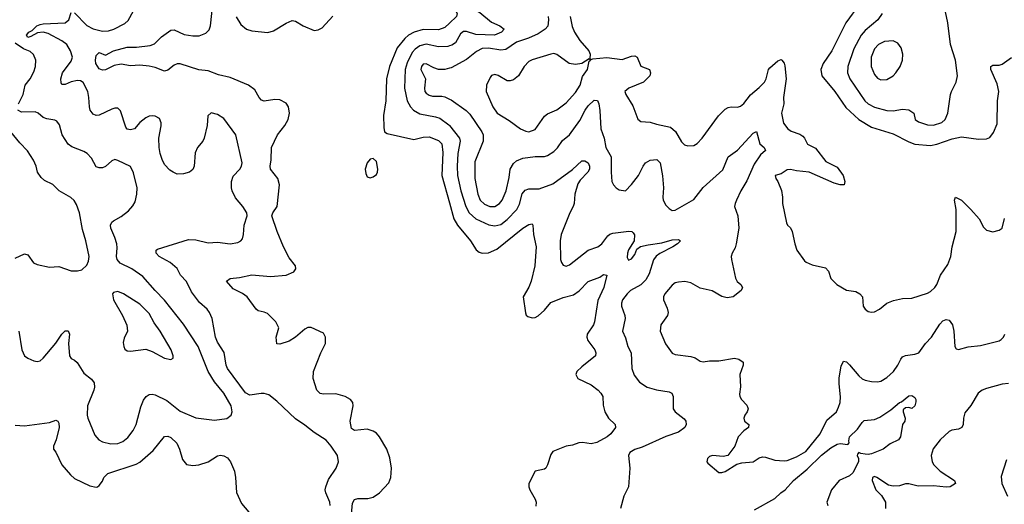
# Model space of a CAD drawing. Header units: inches. Extents: x 1834610 to 2027685, y 642842 to 774116.
# Tile 555 of 632: x 1967239 to 1973564, y 751417 to 754530. Entities that reach past the tile are written whole.
import ezdxf

# ---------------------------------------------------------------- set-up
doc = ezdxf.new("R2010")
doc.units = ezdxf.units.IN
doc.header["$MEASUREMENT"] = 0
doc.layers.add('B9765', color=7, linetype='Continuous')
doc.layers.add('B9775', color=7, linetype='Continuous')

msp = doc.modelspace()

# ---------------------------------------------------------------- linework, layer by layer
at = {"layer": 'B9765', "color": 5}
for points, elevation in [([(1969368.5, 751330), (1969376.1, 751423.9), (1969390, 751447.9), (1969410, 751453.7), (1969474.3, 751454.3), (1969510, 751462.2), (1969550, 751490.1), (1969610, 751555.6), (1969623, 751590), (1969626.4, 751650), (1969616.1, 751716.1), (1969597, 751770), (1969549.9, 751849.9), (1969530, 751872.9), (1969510, 751887.5), (1969470, 751899.1), (1969390, 751891.1), (1969370, 751904.5), (1969361.4, 751950), (1969380.5, 752050), (1969378.7, 752070), (1969364.5, 752090), (1969329.8, 752109.8), (1969270, 752126), (1969190, 752125.1), (1969170, 752129.6), (1969147.3, 752150), (1969124.7, 752224.8), (1969126, 752270), (1969172.8, 752390), (1969204.2, 752450), (1969202.9, 752490), (1969190, 752516), (1969111.7, 752551.7), (1969090, 752552), (1969070, 752541.6), (1969010, 752489.7), (1968970, 752464.7), (1968910, 752446), (1968890, 752448.7), (1968887, 752490), (1968903.7, 752550), (1968884.5, 752590), (1968830, 752642.9), (1968810, 752652.3), (1968770, 752660.9), (1968757.2, 752670), (1968699.6, 752750), (1968670.7, 752770.7), (1968610, 752801.1), (1968566.6, 752850), (1968591.4, 752868.6), (1968650, 752873.2), (1968730, 752891), (1968850, 752880.9), (1968950, 752888.5), (1969000.7, 752910), (1969011.6, 752930), (1969009.6, 752950), (1968970, 753000.7), (1968933.5, 753070), (1968892, 753170), (1968858.4, 753270), (1968864.2, 753290), (1968892.1, 753330), (1968907, 753470), (1968896.5, 753510), (1968850.5, 753570.5), (1968847.1, 753590), (1968854.2, 753630), (1968856.8, 753710), (1968894, 753790), (1968941.9, 753850), (1968962.8, 753890), (1968971.4, 753930), (1968966.4, 753970), (1968950, 753993.7), (1968910, 754015.8), (1968878.3, 754018.3), (1968810, 754006.6), (1968792.6, 754012.6), (1968777.7, 754030), (1968750, 754079.2), (1968707.6, 754110), (1968590, 754158.7), (1968516.8, 754176.8), (1968450, 754201.4), (1968390, 754207.6), (1968270, 754247.8), (1968250, 754246.4), (1968230, 754237.7), (1968190, 754206.4), (1968170, 754199.8), (1968110, 754223.7), (1968070, 754232.6), (1968010, 754239.3), (1967950, 754234.7), (1967890, 754245.3), (1967844.7, 754235.3), (1967790, 754207.5), (1967770, 754206.3), (1967750, 754214.3), (1967728.7, 754250), (1967725.4, 754270), (1967730, 754301), (1967750, 754318.8), (1967790, 754303), (1967842, 754330), (1967930, 754354.7), (1967990, 754353.4), (1968075.8, 754364.2), (1968103.9, 754376.1), (1968150, 754421.3), (1968210, 754464.2), (1968230, 754464.6), (1968296, 754436), (1968350, 754426.6), (1968392.4, 754427.6), (1968435.1, 754444.9), (1968455.2, 754464.8), (1968464, 754490), (1968478.4, 754630)], 420), ([(1969234, 751410), (1969231.6, 751430), (1969205.1, 751490), (1969201.1, 751510), (1969204.4, 751530), (1969222.8, 751577.2), (1969271.6, 751650), (1969287.6, 751690), (1969279.6, 751730), (1969240.3, 751790), (1969208, 751828), (1969130, 751877.1), (1969070, 751926), (1969010, 751966.6), (1968890, 752079.1), (1968839.6, 752119.6), (1968810, 752128.7), (1968790, 752128.8), (1968717.1, 752117.1), (1968690, 752132.1), (1968573.3, 752290), (1968565, 752310), (1968551.5, 752391.5), (1968510, 752458.9), (1968496, 752490), (1968475.8, 752610), (1968458, 752650), (1968443.6, 752670), (1968394.3, 752714.3), (1968342.5, 752782.5), (1968310, 752847.6), (1968272.4, 752890), (1968250, 752931.2), (1968205.4, 752970), (1968134, 753010), (1968115.4, 753030), (1968114.5, 753050), (1968123.3, 753056.7), (1968322.2, 753117.8), (1968370, 753116.5), (1968450, 753096.9), (1968510, 753101.6), (1968590, 753090.2), (1968641.1, 753098.9), (1968659.6, 753110), (1968670, 753123), (1968677.2, 753150), (1968680.4, 753210), (1968699.7, 753270), (1968697.2, 753290), (1968672.8, 753330), (1968625.4, 753385.4), (1968603.5, 753430), (1968599.7, 753450), (1968599.6, 753490), (1968610, 753526), (1968652.3, 753570), (1968663.7, 753590), (1968667, 753610), (1968627.3, 753790), (1968550, 753896.2), (1968510, 753922), (1968468, 753932), (1968448.3, 753911.7), (1968443, 753850), (1968423.8, 753770), (1968414.9, 753750), (1968381.6, 753710), (1968365.4, 753674.6), (1968359.5, 753590), (1968351.6, 753568.4), (1968328.5, 753551.5), (1968290, 753539.6), (1968250, 753538.4), (1968224, 753550), (1968202.6, 753562.6), (1968170, 753600.9), (1968153.2, 753633.2), (1968141.7, 753670), (1968134.5, 753710), (1968133.1, 753770), (1968148, 753848), (1968147.9, 753867.9), (1968136.1, 753896.1), (1968108, 753910), (1968090, 753913), (1968070, 753909.6), (1968050, 753900.5), (1968010.4, 753870), (1967975.5, 753830), (1967950, 753823.6), (1967930, 753827), (1967919.7, 753839.7), (1967885.4, 753945.4), (1967870, 753962.7), (1967850, 753962), (1967830, 753954.7), (1967750, 753916.4), (1967730, 753914.3), (1967710, 753923.6), (1967691.2, 753950), (1967686.2, 753970), (1967683.9, 754030), (1967676.4, 754070), (1967646.7, 754126.7), (1967630, 754137.7), (1967610, 754139.3), (1967570, 754130.7), (1967530, 754113.5), (1967510, 754114.5), (1967504.7, 754124.7), (1967502.2, 754150), (1967513.3, 754190), (1967570, 754264.7), (1967577.1, 754290), (1967565, 754330), (1967540.8, 754370), (1967510, 754394.4), (1967421.5, 754441.5), (1967390, 754451.1), (1967353.4, 754446.6), (1967310, 754421.4), (1967290, 754415.6), (1967282, 754430), (1967298, 754450), (1967318.1, 754461.9), (1967349, 754490), (1967370, 754499.6), (1967390, 754504.3), (1967531.5, 754510), (1967553.6, 754530), (1967570, 754577.3)], 440), ([(1967590, 754574), (1967670, 754493.5), (1967710, 754471.5), (1967770, 754456.8), (1967810, 754459.7), (1967843.7, 754470), (1967914.3, 754505.7), (1967935.8, 754524.2), (1967970, 754588)], 440), ([(1968630.4, 754549.6), (1968659.5, 754499.5), (1968696.3, 754470), (1968730, 754459), (1968832.1, 754447.9), (1968870, 754459.5), (1968950, 754508.8), (1968990, 754524.4), (1969010, 754520.4), (1969060.7, 754490), (1969130, 754460.3), (1969155.5, 754464.5), (1969180.9, 754479.1), (1969250, 754553.4)], 420), ([(1970000, 754508.1), (1969970, 754479.6), (1969930, 754465), (1969830, 754467.8), (1969772.4, 754450), (1969736.8, 754430), (1969713, 754410), (1969663.7, 754350), (1969614.2, 754230), (1969594.4, 754150), (1969590.9, 754010), (1969575.9, 753915.9), (1969577, 753837), (1969582, 753810), (1969598.8, 753798.8), (1969770, 753759.6), (1969830, 753776.2), (1969870, 753778.2), (1969930, 753753.4), (1969950, 753732), (1969957.8, 753677.8), (1969951.1, 753530), (1970000, 753353.2)], 420), ([(1967231.9, 753990), (1967260.3, 754050), (1967273.3, 754110), (1967305.7, 754150), (1967330, 754194.8), (1967339.7, 754230), (1967341.3, 754270), (1967326.5, 754306.5), (1967305.6, 754325.6), (1967264.1, 754344.1), (1967210, 754380.2)], 460), ([(1970000, 754361.8), (1969990, 754358.6), (1969930, 754356.6), (1969850, 754372.8), (1969810, 754363.2), (1969778.9, 754341.1), (1969760.2, 754319.8), (1969727.3, 754252.7), (1969715.6, 754210), (1969710.7, 754090), (1969728.7, 754008.7), (1969750, 753970.2), (1969768.7, 753948.7), (1969810, 753924.8), (1969910, 753907.3), (1969936.7, 753896.7), (1969995.5, 753855.5), (1970000, 753849.9)], 440), ([(1970000, 754218.4), (1969970, 754209.8), (1969930, 754209.8), (1969900.2, 754220.2), (1969850, 754247.1), (1969830, 754244.2), (1969818.9, 754230), (1969814.9, 754210), (1969845.4, 754150), (1969838.4, 754090), (1969841.8, 754070), (1969850, 754058), (1969870, 754045.2), (1969890, 754039.7), (1969950, 754038.6), (1969970, 754033.8), (1970000, 754019.4)], 460), ([(1967232.2, 752530), (1967253.4, 752410), (1967270, 752370.4), (1967290, 752355.3), (1967330, 752338.7), (1967350, 752334), (1967370, 752338.7), (1967390, 752354.9), (1967470, 752452.9), (1967510, 752510.3), (1967530, 752531.5), (1967551.1, 752531.1), (1967558.9, 752510), (1967552.6, 752450), (1967559.3, 752370), (1967570, 752354), (1967590, 752343.8), (1967607.1, 752327.1), (1967650, 752260.3), (1967700.9, 752220.9), (1967717, 752197), (1967719.7, 752170), (1967714.4, 752150), (1967673.8, 752050), (1967672.2, 751990), (1967675.8, 751970), (1967721.3, 751861.3), (1967746.5, 751830), (1967770, 751817.1), (1967825, 751805), (1967870, 751807.5), (1967900.5, 751819.5), (1967934.3, 751845.7), (1967967.4, 751890), (1967987.5, 751930), (1968016.9, 752043.1), (1968033.7, 752086.3), (1968050.6, 752109.4), (1968070, 752121.3), (1968090, 752124.2), (1968110, 752119.2), (1968183.3, 752083.3), (1968270, 752014.7), (1968370, 751972.3), (1968490, 751957.2), (1968570, 751969.1), (1968597.4, 751990), (1968603.5, 752010), (1968596.8, 752050), (1968549.8, 752130), (1968490, 752204.4), (1968449.1, 752269.1), (1968385.2, 752430), (1968290, 752574.8), (1968168.8, 752728.8), (1968108.2, 752790), (1968030, 752881), (1967958.5, 752930), (1967885.1, 752965.1), (1967865, 752990), (1967861, 753010), (1967865.6, 753065.6), (1967862.9, 753090), (1967850.8, 753130), (1967823.4, 753190), (1967822.3, 753210), (1967830.6, 753229.4), (1967841.6, 753238.4), (1967890, 753264.9), (1967938, 753302), (1967966.5, 753333.5), (1967979.7, 753360.3), (1967991.9, 753410), (1967993.5, 753450), (1967970, 753546), (1967950, 753587.6), (1967870, 753626.3), (1967850, 753631.1), (1967830, 753624), (1967790, 753587.8), (1967770, 753578.9), (1967750, 753578.9), (1967730, 753586), (1967700.3, 753640.3), (1967671.8, 753670), (1967650, 753683.5), (1967572.6, 753712.6), (1967551.1, 753731.1), (1967510.7, 753790.7), (1967494.9, 753854.9), (1967478.2, 753878.2), (1967464.9, 753884.9), (1967413.1, 753893.1), (1967390, 753901.3), (1967357.6, 753930), (1967338.5, 753938.5), (1967250, 753936.8), (1967226.8, 753950)], 460), ([(1967210, 752999.1), (1967270, 753025.5), (1967290, 753020.5), (1967328.1, 752968.1), (1967350, 752957.6), (1967430, 752940.5), (1967490, 752943.8), (1967570, 752915.8), (1967610, 752916.4), (1967637.4, 752922.6), (1967670, 752953.4), (1967681.5, 752978.5), (1967684.7, 753010), (1967664.1, 753110), (1967641.6, 753181.6), (1967623.2, 753290), (1967603.5, 753343.5), (1967588, 753368), (1967568, 753388), (1967491.3, 753430), (1967450.7, 753470.7), (1967397.5, 753497.4), (1967375.6, 753515.6), (1967352.9, 753550), (1967343.5, 753590), (1967327.3, 753627.3), (1967288.9, 753688.9), (1967239.8, 753739.8), (1967182, 753810)], 480), ([(1967210, 751926), (1967270, 751921.1), (1967430, 751942.4), (1967470, 751957.6), (1967484, 751950), (1967490, 751938), (1967491.7, 751910), (1967472.6, 751830), (1967454.9, 751790), (1967455.5, 751770), (1967470, 751750.7), (1967510.4, 751670), (1967565.4, 751605.5), (1967590, 751583.1), (1967690, 751536.3), (1967730, 751526.8), (1967738, 751530), (1967750, 751538), (1967770, 751564.7), (1967779.3, 751590), (1967804.7, 751615.3), (1967986, 751674), (1968010, 751687), (1968096.9, 751763.1), (1968170, 751852.7), (1968190, 751854.4), (1968210, 751845.3), (1968247.2, 751810), (1968265.3, 751770), (1968284.5, 751704.5), (1968310, 751673.4), (1968350, 751666), (1968390, 751670.4), (1968450, 751688.7), (1968510, 751728.4), (1968528.1, 751731.9), (1968550, 751728.2), (1968574.3, 751714.3), (1968592.4, 751690), (1968618, 751630), (1968626, 751590), (1968631.6, 751491.6), (1968662.7, 751422.7), (1968710, 751366)], 440)]:
    msp.add_lwpolyline(points, dxfattribs=dict(at, elevation=elevation))
for points, elevation in [([(1969510, 753639.3), (1969490, 753635.1), (1969470.3, 753609.7), (1969459, 753570), (1969462, 753542), (1969470, 753521.6), (1969490, 753514), (1969510, 753521.1), (1969530, 753536.3), (1969538, 753550), (1969539.7, 753570), (1969530, 753619)], 420), ([(1967870, 752784.2), (1967842, 752778), (1967834, 752770), (1967841.3, 752730), (1967898.4, 752630), (1967927.4, 752567.4), (1967930.7, 752530), (1967910, 752484), (1967904.4, 752455.6), (1967906.7, 752430), (1967914.3, 752414.3), (1967930, 752403.1), (1967950, 752401.1), (1968050, 752413.4), (1968090, 752399.5), (1968170, 752355.8), (1968210, 752348), (1968224, 752356), (1968224.5, 752370), (1968211.1, 752410), (1968141.1, 752530), (1968102.9, 752582.9), (1968070, 752643.5), (1968010, 752702.4), (1967906.6, 752770)], 480)]:
    msp.add_lwpolyline(points, close=True, dxfattribs=dict(at, elevation=elevation))
at = {"layer": 'B9775', "color": 5}
for points, elevation in [([(1970000, 754727.7), (1970072.6, 754670), (1970113.4, 754630), (1970195.7, 754575.7), (1970270, 754515.1), (1970323.1, 754490), (1970350.3, 754470), (1970334.7, 754450), (1970288.5, 754431.5), (1970170, 754436), (1970110, 754454), (1970090, 754453.9), (1970070, 754439.2), (1970037.4, 754382.6), (1970013.8, 754366.2), (1970000, 754361.8)], 440), ([(1970000, 754617), (1970011.8, 754611.8), (1970038.1, 754590), (1970050.1, 754569.9), (1970044, 754550), (1970000, 754508.1)], 420), ([(1972632.9, 754630), (1972546.8, 754510), (1972455, 754330), (1972399.8, 754250), (1972385.7, 754210), (1972392.8, 754170), (1972475, 754070), (1972545.9, 753965.9), (1972630, 753888.7), (1972710, 753840.5), (1972850, 753797.7), (1972950, 753745.1), (1972990, 753730.8), (1973090, 753721.9), (1973130, 753731.2), (1973230, 753765.5), (1973290, 753776.8), (1973397.4, 753762.6), (1973450, 753764.6), (1973470, 753772.7), (1973495.2, 753804.8), (1973518.3, 753861.7), (1973519.9, 754010), (1973528.3, 754070), (1973518.6, 754118.6), (1973476.9, 754210), (1973477.2, 754230), (1973490, 754238), (1973530, 754239.1), (1973550, 754244.7), (1973610, 754288.5)], 520), ([(1970634.1, 754550), (1970636.3, 754530), (1970630.7, 754489.3), (1970614.9, 754470), (1970570, 754440.2), (1970508.4, 754411.6), (1970430, 754385.6), (1970361.2, 754338.8), (1970330, 754333.8), (1970250, 754348.5), (1970210, 754345.8), (1970173, 754327), (1970110, 754274.5), (1970010, 754221.2), (1970000, 754218.4)], 460), ([(1970774.6, 754550), (1970786.9, 754486.9), (1970802.2, 754450), (1970837.5, 754397.5), (1970895.5, 754330), (1970904, 754310), (1970902, 754282), (1970910, 754274), (1970921.2, 754278.8), (1971010, 754288.4), (1971110, 754274.7), (1971170, 754296.6), (1971190, 754298.2), (1971206.4, 754290), (1971230, 754232.7), (1971284, 754210), (1971291.7, 754190), (1971286, 754170), (1971246.7, 754130), (1971151, 754090), (1971126, 754070), (1971133.4, 754050), (1971177.6, 753977.6), (1971210.4, 753890.4), (1971230, 753877.1), (1971290, 753871.7), (1971330, 753859), (1971420.4, 753840.4), (1971452.1, 753812.1), (1971490, 753744.9), (1971510, 753727.4), (1971530, 753719), (1971570, 753721.7), (1971590, 753735.8), (1971622.4, 753770), (1971727, 753913), (1971770, 753956.4), (1971790, 753966.7), (1971809.7, 753970.3), (1971850, 753968.5), (1971870, 753975.8), (1971890, 753992.4), (1971933.1, 754046.9), (1971990, 754095.3), (1972022.8, 754130), (1972034.7, 754150), (1972049, 754210), (1972058.5, 754221.5), (1972110, 754266.3), (1972130, 754273.8), (1972135.6, 754270), (1972150, 754250.4), (1972153.8, 754233.8), (1972162.6, 754150), (1972146, 754030), (1972148.3, 753990), (1972132.1, 753930), (1972145.4, 753865.4), (1972172.7, 753830), (1972194.1, 753814.1), (1972250, 753794.7), (1972270, 753782.7), (1972281.3, 753770), (1972300.3, 753730), (1972350, 753704), (1972418.5, 753618.5), (1972490, 753582), (1972528.7, 753530), (1972539.5, 753490), (1972534.8, 753470), (1972510, 753468.8), (1972470, 753481.1), (1972310, 753551.4), (1972230, 753559.1), (1972190, 753568.7), (1972170, 753565.4), (1972130, 753540.5), (1972092, 753530), (1972096, 753510), (1972110, 753491.3), (1972132.8, 753432.7), (1972139.6, 753390), (1972138, 753350), (1972164.6, 753224.6), (1972170.4, 753210.3), (1972190, 753193.4), (1972201.6, 753170), (1972217.3, 753090), (1972230.6, 753050), (1972280.9, 752980.9), (1972291.9, 752971.9), (1972330, 752955.8), (1972415.1, 752935.1), (1972434.2, 752914.2), (1972450, 752866.8), (1972488.6, 752828.6), (1972550, 752793), (1972610, 752784), (1972636, 752770), (1972653, 752750), (1972657.3, 752690), (1972670.5, 752670.5), (1972690, 752654.8), (1972710, 752650.7), (1972730, 752653.4), (1972761.2, 752670), (1972809.2, 752710), (1972852.7, 752727.3), (1972910, 752739.5), (1972970, 752742), (1973070, 752773.4), (1973090, 752784.2), (1973118.3, 752810), (1973130.9, 752830), (1973153.3, 752890), (1973202.2, 752957.8), (1973220.9, 753010), (1973229.8, 753070), (1973254.6, 753170), (1973255.1, 753310), (1973243.6, 753370), (1973250, 753391), (1973290, 753370.5), (1973350, 753310.4), (1973402, 753250), (1973430, 753197.3), (1973450, 753178), (1973490, 753168.2), (1973530, 753178.4), (1973550, 753190.7), (1973565.9, 753254.1)], 480), ([(1972780.2, 754570), (1972751.4, 754530), (1972670, 754461.4), (1972643.7, 754430), (1972597.5, 754342.5), (1972557.8, 754230), (1972557.7, 754190), (1972571.8, 754150), (1972667, 754010), (1972688.8, 753988.8), (1972730, 753968.7), (1972810, 753947), (1972850, 753945.6), (1972910, 753955.3), (1972951.7, 753951.7), (1972982, 753930), (1972990.6, 753890), (1973013.3, 753873.3), (1973070, 753854), (1973110, 753852.4), (1973162.9, 753870), (1973183, 753890), (1973202, 753930), (1973218.3, 754050), (1973224, 754070), (1973255.4, 754130), (1973262.6, 754170), (1973251.4, 754271.4), (1973218.5, 754370), (1973202.2, 754510), (1973179.7, 754610)], 540), ([(1970000, 754019.4), (1970010, 754014.7), (1970106.2, 753946.2), (1970130, 753922.8), (1970208.4, 753810), (1970215.9, 753790), (1970216.5, 753750), (1970162.9, 753617.1), (1970161.6, 753510), (1970182.5, 753410), (1970196.8, 753370), (1970224.2, 753344.2), (1970258.8, 753330), (1970290, 753330.2), (1970321.5, 753350), (1970337.3, 753370), (1970363.2, 753430), (1970383.2, 753516.8), (1970390, 753570.4), (1970410, 753606.7), (1970430, 753623.9), (1970470, 753640.2), (1970550, 753651.6), (1970610, 753651.8), (1970630, 753658), (1970670, 753683.1), (1970693.1, 753706.9), (1970726.2, 753753.8), (1970770, 753791.1), (1970837, 753883.1), (1970870.5, 753950), (1970890, 753976.6), (1970930, 754012.6), (1970950, 754010.4), (1970958.9, 753990), (1970966.3, 753946.3), (1970971.7, 753830), (1970993.8, 753770), (1971003.5, 753710), (1971038.7, 753650), (1971037.4, 753550), (1971043.6, 753490), (1971052.4, 753470), (1971070, 753450.4), (1971090, 753437.1), (1971130, 753430.6), (1971170, 753472), (1971214.7, 753530), (1971243.5, 753590), (1971259.6, 753610), (1971290, 753628.7), (1971332.8, 753632.7), (1971352.9, 753610), (1971367.7, 753527.7), (1971375.4, 753450), (1971370.2, 753390), (1971373.4, 753370), (1971390, 753339.5), (1971410, 753317.6), (1971430, 753305.3), (1971450, 753305.7), (1971570, 753374.9), (1971628.6, 753451.4), (1971755, 753565), (1971790.7, 753649.3), (1971850, 753692.7), (1971950, 753801.1), (1971971.7, 753811.7), (1971992.4, 753732.4), (1972020.5, 753710), (1972030.4, 753690), (1971998, 753662), (1971956.9, 753603.1), (1971910, 753495.4), (1971871.1, 753430), (1971843.2, 753370), (1971834, 753350), (1971831.5, 753330), (1971851.3, 753270), (1971859.5, 753190), (1971841.7, 753090), (1971834.7, 753065.3), (1971815.3, 753030), (1971810.3, 753010), (1971811.6, 752990), (1971836.9, 752870), (1971848.2, 752848.2), (1971870.5, 752830), (1971881.6, 752810), (1971873, 752790), (1971822.8, 752750), (1971784.2, 752744.2), (1971750, 752751.5), (1971687.3, 752787.3), (1971610, 752805.7), (1971550, 752840.5), (1971512.5, 752847.5), (1971470, 752844.7), (1971450, 752839.6), (1971430, 752824.2), (1971383.1, 752770), (1971373.7, 752750), (1971373.7, 752730), (1971397.5, 752677.5), (1971404.4, 752650), (1971399.6, 752630), (1971358, 752570), (1971352.9, 752530), (1971387.3, 752447.3), (1971430, 752387.3), (1971450, 752379.3), (1971550, 752367.4), (1971577.2, 752357.2), (1971610, 752336.4), (1971630, 752332.2), (1971670, 752339.5), (1971730, 752338.9), (1971830, 752356.3), (1971858, 752350), (1971886, 752330), (1971887.3, 752310), (1971864.4, 752250), (1971868.8, 752171.2), (1971863.4, 752123.4), (1971864.9, 752110), (1971876.3, 752090), (1971910, 752053.4), (1971917.1, 752037.1), (1971918.9, 752030), (1971911.3, 752010), (1971896.9, 751990), (1971890.2, 751970), (1971895.8, 751950), (1971922.8, 751930), (1971920.7, 751910), (1971890, 751889.4), (1971854, 751850), (1971833, 751790), (1971788.7, 751731.3), (1971757, 751723), (1971690, 751731.2), (1971670, 751723.7), (1971656.3, 751710), (1971654, 751690), (1971660.4, 751680.4), (1971730, 751620.7), (1971750, 751620.5), (1971770, 751626.7), (1971846.2, 751673.8), (1971877.8, 751682.2), (1971950, 751690.3), (1971990, 751714.3), (1972010, 751720.8), (1972030, 751719.1), (1972090, 751701.2), (1972150, 751696), (1972170, 751698.9), (1972230, 751720.9), (1972290, 751755), (1972381, 751870), (1972423.3, 751956.7), (1972485.1, 752010), (1972499.7, 752040.3), (1972509, 752071), (1972512, 752108), (1972502.5, 752190), (1972503.8, 752230), (1972515.3, 752304.7), (1972530, 752337.1), (1972550, 752332), (1972570, 752313.4), (1972630, 752241.6), (1972650, 752223.8), (1972670, 752214.9), (1972710, 752206.7), (1972750, 752203.7), (1972770, 752208.8), (1972810, 752232), (1972851.1, 752270), (1972880.5, 752310), (1972898.7, 752350), (1972910, 752363.8), (1972930, 752372.4), (1972990, 752380.4), (1973014.5, 752390), (1973056.9, 752450), (1973096.4, 752490), (1973150, 752573.7), (1973170, 752595.2), (1973190, 752603.1), (1973210, 752600.7), (1973230.2, 752570.2), (1973240.3, 752530), (1973245.4, 752430), (1973255.3, 752415.3), (1973270, 752412), (1973331.4, 752428.6), (1973410, 752438.1), (1973530, 752467.3), (1973544.7, 752475.3), (1973559.1, 752490), (1973566.8, 752510)], 460), ([(1970000, 753849.9), (1970063.6, 753770), (1970069, 753750), (1970054, 753670), (1970048.5, 753590), (1970052.1, 753530), (1970072.6, 753430), (1970104.5, 753330), (1970125.8, 753290), (1970170, 753251.9), (1970253.1, 753213.1), (1970290, 753205.6), (1970330, 753215.4), (1970370, 753246.3), (1970433.1, 753310), (1970450, 753344.6), (1970467.6, 753412.4), (1970485.7, 753434.3), (1970510, 753442.9), (1970576.3, 753443.7), (1970664.7, 753475.3), (1970790, 753567.2), (1970850, 753622.6), (1970870, 753624), (1970891.3, 753610), (1970899.3, 753590), (1970898.7, 753570), (1970888.4, 753550), (1970839.8, 753500.2), (1970824.1, 753475.9), (1970804.3, 753410), (1970800.1, 753350), (1970794.3, 753330), (1970772.4, 753290), (1970716.9, 753150), (1970711.8, 753110), (1970712.4, 752990), (1970718.4, 752970), (1970730, 752953.4), (1970750, 752946.4), (1970770, 752954.9), (1970890, 753048.8), (1970953.6, 753070), (1970978.5, 753090), (1971017.5, 753142.5), (1971030, 753153.2), (1971050, 753159.3), (1971151.5, 753171.5), (1971170.3, 753170.2), (1971180.7, 753160.7), (1971187.4, 753147.4), (1971186.3, 753110), (1971150, 753051.8), (1971143.1, 753030), (1971141.7, 753001.7), (1971150, 752985.5), (1971170, 752994), (1971190, 753022), (1971204.2, 753055.8), (1971227.7, 753072.3), (1971275.7, 753084.3), (1971363.3, 753096.7), (1971430, 753115.5), (1971470, 753118), (1971482.8, 753110), (1971465.5, 753090), (1971434.9, 753070), (1971350, 753028), (1971328.1, 753011.9), (1971310, 752987.4), (1971283.1, 752896.9), (1971261.9, 752858.1), (1971230, 752826.4), (1971163.5, 752790), (1971141.7, 752770), (1971112.1, 752730), (1971104.7, 752710), (1971104.7, 752690), (1971126.4, 752630), (1971128.2, 752610), (1971111.7, 752530), (1971130, 752487.3), (1971144.5, 752430), (1971166.9, 752390), (1971171.5, 752290), (1971187.2, 752247.2), (1971221.2, 752201.2), (1971269.5, 752169.5), (1971330, 752152), (1971410, 752138.9), (1971427.7, 752130), (1971436.4, 752110), (1971437, 752030), (1971450.4, 752010), (1971506.7, 751966.7), (1971517.6, 751950), (1971519.5, 751930), (1971512, 751910), (1971470, 751879.8), (1971390, 751852.8), (1971236.7, 751783.3), (1971190, 751769.7), (1971157.6, 751750), (1971148.9, 751730), (1971157.6, 751650), (1971150.3, 751530), (1971119.3, 751470), (1971098, 751390)], 440), ([(1970000, 753353.2), (1970028.6, 753250), (1970050.5, 753210.5), (1970134.3, 753110), (1970171.2, 753051.2), (1970190, 753036.5), (1970210, 753030.2), (1970250, 753033.4), (1970304.3, 753055.7), (1970470, 753191.8), (1970510, 753215.5), (1970530, 753218.8), (1970534.9, 753210), (1970539.2, 753150), (1970556.6, 753070), (1970548.8, 752950), (1970525.2, 752850), (1970508.6, 752811.4), (1970472.4, 752750), (1970487, 752647), (1970492.5, 752632.5), (1970503.7, 752623.7), (1970530, 752614.4), (1970550, 752617.6), (1970570, 752628.5), (1970610, 752663.6), (1970650, 752713.2), (1970730, 752745.4), (1970796.5, 752763.5), (1970832.4, 752787.6), (1970890, 752847.7), (1970964.7, 752875.3), (1970990, 752892.4), (1971010.7, 752890), (1970991.7, 752810), (1970953.8, 752726.2), (1970931.5, 752588.5), (1970923.9, 752570), (1970883.9, 752510), (1970882.8, 752490), (1970889.4, 752469.4), (1970933.4, 752410), (1970939.5, 752390), (1970937, 752370), (1970850, 752301.1), (1970818.7, 752270), (1970810.4, 752250), (1970825.3, 752225.3), (1970910, 752184.6), (1970954.9, 752150), (1970973, 752130), (1970983.8, 752110), (1970986.2, 752053.8), (1970997, 752010), (1971021.3, 751970), (1971064.9, 751930), (1971065.5, 751910), (1971037, 751870), (1971011.8, 751850), (1970946, 751814), (1970910, 751806), (1970853.3, 751813.3), (1970830, 751810.7), (1970790, 751796.4), (1970749.2, 751790.8), (1970663.8, 751756.2), (1970650, 751737.2), (1970630.2, 751669.8), (1970619.3, 751650), (1970610, 751641.6), (1970550, 751629.3), (1970510.3, 751550), (1970510.3, 751530), (1970516.5, 751510), (1970550.5, 751449.5), (1970556.4, 751430), (1970555.5, 751404.5)], 420), ([(1973590, 752194), (1973550, 752188.9), (1973450, 752161.6), (1973422.6, 752150), (1973395.3, 752130), (1973350, 752052.3), (1973310, 752004), (1973301.1, 751970), (1973299.5, 751930), (1973290.6, 751910), (1973270, 751900.5), (1973227, 751893), (1973210, 751885.6), (1973152.4, 751830), (1973107.8, 751772.2), (1973093.7, 751730), (1973099.5, 751690), (1973110.3, 751670), (1973151.8, 751630), (1973243.1, 751570), (1973250.4, 751550), (1973215.5, 751530), (1973190, 751526.1), (1973110, 751535.8), (1973010, 751532.4), (1972950, 751548.3), (1972930, 751547.8), (1972890, 751534.7), (1972850, 751534), (1972820.7, 751540.7), (1972745.2, 751590), (1972730, 751594.5), (1972717.3, 751590), (1972714.9, 751570), (1972738, 751510), (1972774.2, 751474.2), (1972800.7, 751430), (1972800.3, 751390)], 460), ([(1971958.4, 751381.6), (1972090, 751454), (1972128.9, 751491.1), (1972156.8, 751510), (1972209.8, 751570), (1972297.3, 751642.7), (1972390, 751732.1), (1972450, 751778.6), (1972490, 751804.1), (1972510, 751807.5), (1972558.9, 751801.1), (1972567.3, 751812.7), (1972565.1, 751825.1), (1972569.8, 751850), (1972621, 751899), (1972650, 751941.6), (1972664.7, 751955.3), (1972730, 751961.5), (1972763.9, 751976.1), (1972835.5, 752024.5), (1972890, 752070.4), (1972904.4, 752075.6), (1972950, 752112.7), (1972970, 752114.9), (1972990, 752102.8), (1972995.3, 752090), (1972994.7, 752074.7), (1972990, 752049.2), (1972970, 752032.3), (1972950, 752038), (1972930, 752037.2), (1972915.3, 752024.7), (1972914, 752010), (1972927.3, 751970), (1972924, 751950), (1972910.3, 751929.7), (1972896.5, 751850), (1972883.8, 751830), (1972830, 751804.4), (1972785.3, 751770), (1972710, 751741), (1972690, 751736.5), (1972670, 751738.2), (1972642.2, 751742.2), (1972630, 751749.3), (1972620.3, 751739.7), (1972619.5, 751730), (1972627.9, 751710), (1972628.3, 751690), (1972590, 751619), (1972570, 751600.2), (1972502.8, 751570), (1972453.8, 751510), (1972423.1, 751430), (1972430.4, 751410)], 440), ([(1973578, 751702), (1973543.7, 751596.3), (1973549.1, 751550), (1973584.5, 751470)], 480)]:
    msp.add_lwpolyline(points, dxfattribs=dict(at, elevation=elevation))
for points, elevation in [([(1972850, 754394), (1972794.8, 754390), (1972754.9, 754370), (1972730, 754342.6), (1972707.8, 754290), (1972707.8, 754230), (1972730, 754177.6), (1972750, 754155.3), (1972770, 754144.6), (1972810, 754146.5), (1972849.6, 754170), (1972868.2, 754190), (1972895.4, 754230), (1972909.8, 754270.2), (1972911.9, 754310), (1972900.4, 754350), (1972879, 754379)], 560), ([(1970670, 754313.3), (1970650, 754309.7), (1970530, 754272.5), (1970510, 754261.8), (1970479.1, 754230), (1970442.4, 754170), (1970410, 754144.7), (1970390, 754137.4), (1970370, 754137.4), (1970312.8, 754172.8), (1970290, 754178), (1970270, 754171.1), (1970260.4, 754159.6), (1970237, 754110), (1970235.8, 754070), (1970277.2, 753970), (1970306.7, 753930), (1970382.5, 753882.5), (1970454.9, 753830), (1970490, 753813.6), (1970510, 753810.2), (1970550, 753824.7), (1970610, 753910.4), (1970630, 753924.9), (1970690, 753952.2), (1970750, 753995.3), (1970810, 754062.6), (1970838.5, 754110), (1970855.1, 754164.9), (1970886.6, 754210), (1970896.4, 754263.6), (1970906, 754270), (1970898, 754278), (1970850.7, 754249.3), (1970810, 754242.9), (1970769.2, 754250), (1970690, 754307.3)], 480)]:
    msp.add_lwpolyline(points, close=True, dxfattribs=dict(at, elevation=elevation))

doc.saveas('drawing.dxf')
